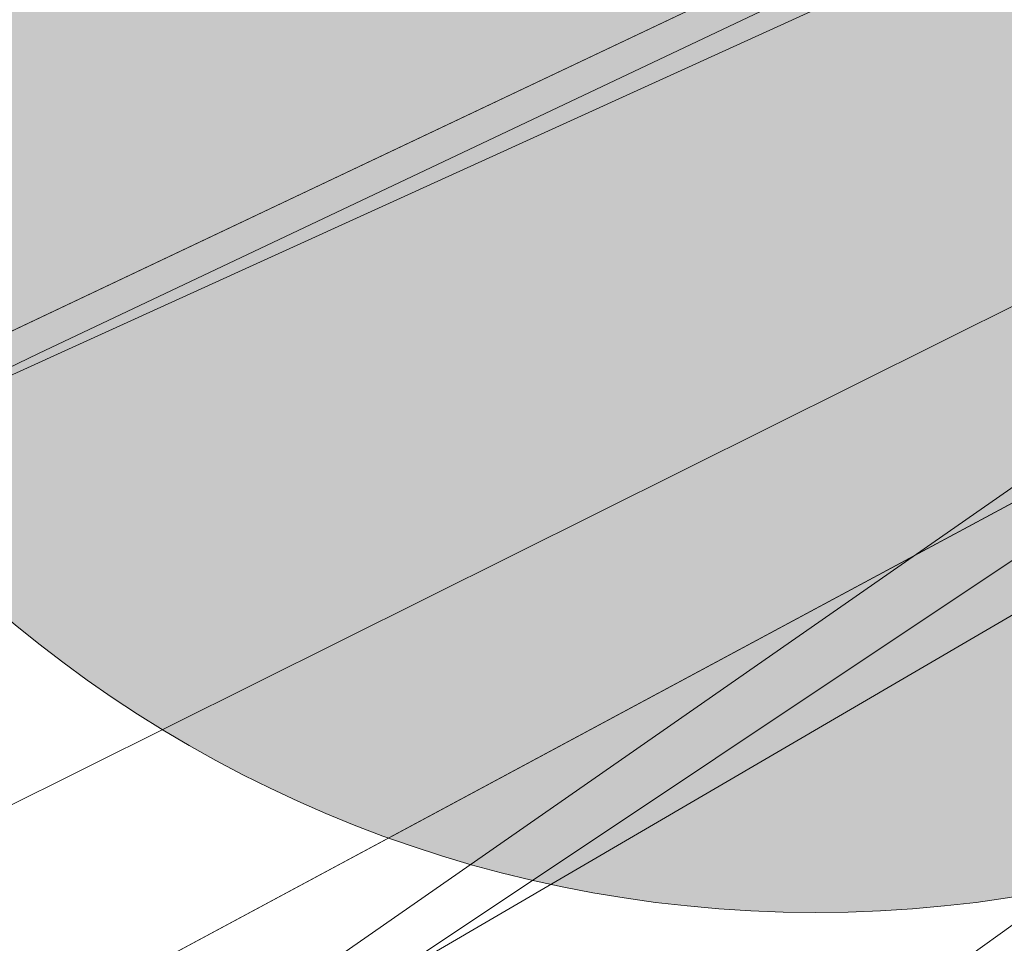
# Model space of a CAD drawing. Header units: metres. Extents: x 163628 to 167855, y 402678 to 405435.
# Tile 475 of 1056: x 165667.97 to 165669.54, y 404055.48 to 404056.95. Entities that reach past the tile are written whole.
import ezdxf

# ---------------------------------------------------------------- set-up
doc = ezdxf.new("R2010")
doc.units = ezdxf.units.M
doc.linetypes.add('X-CA190022.004-UO-WHM_Riolering gemeente_NLCS_v0.2$0$RI-GWA', pattern=[18.45, 6, -1.8, 1.75, -1.8, 1.75, -1.8, 1.75, -1.8])
doc.layers.get('0').update_dxf_attribs({"lineweight": 25})
for name, color, linetype, lineweight in [('X-CA190022.004-UO-BGT_Ondergrond$0$GE_314_WGDRijbaanLokaleweg_Vlak_GEM', 253, 'Continuous', 9), ('X-CA190022.004-UO-BGT_Ondergrond$0$GE_364_OWGBerm_halfverhard_Vlak_GEM', 253, 'Continuous', 9), ('X-CA190022.004-UO-BGT_Ondergrond$0$GE_367_OWGBerm_groenvoorziening_grasenk_GEM', 253, 'Continuous', 9), ('X-CA190022.004-UO-BGT_Ondergrond$0$GE_401_OTDErf_Vlak_GEM', 253, 'Continuous', 9), ('X-CA190022.004-UO-DTM inmeting$0$B-WE-VH-VERHARDING_HALFVERHARDING-G', 246, 'Continuous', 0), ('X-CA190022.004-UO-KAD_Percelen$0$B-WE-KG-GRENS_PERCEEL-GV', 150, 'Continuous', 9), ('X-CA190022.004-UO-WHM_Riolering gemeente_NLCS_v0.2$0$B-WE-RI-GWA_TRANSPORTLEIDING-G', 214, 'X-CA190022.004-UO-WHM_Riolering gemeente_NLCS_v0.2$0$RI-GWA', 15)]:
    doc.layers.add(name, color=color, linetype=linetype, lineweight=lineweight)
doc.layers.add('X-CA190022.004-UO-DTM inmeting$0$X-XX-AL-MEETPUNT-S', color=246, linetype='Continuous', lineweight=0, plot=False)
doc.layers.add('X-CA190022.004-UO-DWM_Beplanting$0$B-WE-GR-BOOM-S AFKOMSTIG UIT DTM_v0.4', color=252, linetype='Continuous')
for name, color, linetype, lineweight, transparency in [('X-CA190022.004-UO-KL_Wenstracé_v0.3$0$N-WE-KL-TRACE_WENSTRACE-G 1.5m', 24, 'Continuous', 35, 0.6), ('X-CA190022.004-UO-KLIC$0$B-OI-KL-DATA_REGGEFIBER OPERATOR B.V._0000579733_VECT_19O042616-G', 42, 'X-CA190022.004-UO-KLIC$0$1-200 REGGEFIBER', 0, 0.25), ('X-CA190022.004-UO-KLIC$0$B-OI-KL-DATA_ZIGGO BV_0000546674_VECT_19O042616-G', 42, 'X-CA190022.004-UO-KLIC$0$1-200 ZIGGO', 0, 0.25), ('X-CA190022.004-UO-KLIC$0$B-WE-KL-ET_LS-G', 42, 'X-CA190022.004-UO-KLIC$0$1-200 LAAGSPANNING', 0, 0.25), ('X-CA190022.004-UO-KLIC$0$B-WE-KL-ET_LS_KABELBED-G', 42, 'X-CA190022.004-UO-KLIC$0$1-200 LAAGSPANNING', 0, 0.25), ('X-CA190022.004-UO-KLIC$0$B-WE-KL-ET_MS-G', 42, 'X-CA190022.004-UO-KLIC$0$1-200 MIDDENSPANNING', 0, 0.25)]:
    doc.layers.add(name, color=color, linetype=linetype, lineweight=lineweight, transparency=transparency)
doc.styles.add('X-CA190022.004-UO-KLIC$0$NLCS-ISO', font='NLCS-ISO.ttf')
doc.linetypes.add('X-CA190022.004-UO-KLIC$0$1-200 LAAGSPANNING', pattern='A,1.5,-0.6,["LS",X-CA190022.004-UO-KLIC$0$NLCS-ISO,S=0.24,R=0,X=-0.45,Y=-0.12],-0.05', length=2.15)
doc.linetypes.add('X-CA190022.004-UO-KLIC$0$1-200 MIDDENSPANNING', pattern='A,1.5,-0.6,["MS",X-CA190022.004-UO-KLIC$0$NLCS-ISO,S=0.24,R=0,X=-0.5,Y=-0.12],-0.05', length=2.15)
doc.linetypes.add('X-CA190022.004-UO-KLIC$0$1-200 REGGEFIBER', pattern='A,1.5,-0.6,["REGGEFIBER",X-CA190022.004-UO-KLIC$0$NLCS-ISO,S=0.24,R=0,X=-0.5,Y=-0.12],-0.65', length=2.75)
doc.linetypes.add('X-CA190022.004-UO-KLIC$0$1-200 ZIGGO', pattern='A,1.5,-0.6,["ZIGGO",X-CA190022.004-UO-KLIC$0$NLCS-ISO,S=0.24,R=0,X=-0.5,Y=-0.12],-0.5', length=2.6)

# ---------------------------------------------------------------- blocks, each defined once
blk = doc.blocks.new('X-CA190022.004-UO-DTM inmeting$0$punt')
at = {"color": 0, "lineweight": -2}
blk.add_line((0, 0), (0, 0), dxfattribs=at)
blk = doc.blocks.new('X-CA190022.004-UO-DWM_Beplanting$0$SGR-BOOM_01-SO')
at = {"color": 0, "linetype": 'ByBlock', "lineweight": 18}
blk.add_circle((0, 0), 2, dxfattribs=at)
blk = doc.blocks.new('X-CA190022.004-UO-DWM_Beplanting$0$IMGEOBoom')
at = {"transparency": 33554457}
h = blk.add_hatch(color=256, dxfattribs=at)
h.dxf.hatch_style = 1
edge = h.paths.add_edge_path()
edge.add_arc((0, 0), 100, 0, 360)
edge = h.paths.add_edge_path(flags=17)
edge.add_arc((0, 0), 12.5, 0, 360)
at = {"xscale": 50, "yscale": 50, "zscale": 50}
blk.add_blockref('X-CA190022.004-UO-DWM_Beplanting$0$SGR-BOOM_01-SO', (0, 0), dxfattribs=at)

msp = doc.modelspace()

# ---------------------------------------------------------------- linework, layer by layer
at = {"layer": 'X-CA190022.004-UO-BGT_Ondergrond$0$GE_314_WGDRijbaanLokaleweg_Vlak_GEM', "extrusion": (0, 0, -1)}
msp.add_arc((-165627.9204, 404108.7246), 72.11, 211.384689, 240.300856, dxfattribs=at)
at = {"layer": 'X-CA190022.004-UO-BGT_Ondergrond$0$GE_314_WGDRijbaanLokaleweg_Vlak_GEM'}
msp.add_arc((165616.1303, 404126.0763), 88.9675, 302.576742, 310.372989, dxfattribs=at)
at = {"layer": 'X-CA190022.004-UO-BGT_Ondergrond$0$GE_364_OWGBerm_halfverhard_Vlak_GEM', "flags": 128}
msp.add_lwpolyline([(165664.033, 404051.106), (165662.756, 404053.989), (165673.162, 404058.916), (165673.76, 404058.297)], dxfattribs=at)
at = {"layer": 'X-CA190022.004-UO-BGT_Ondergrond$0$GE_364_OWGBerm_halfverhard_Vlak_GEM', "extrusion": (0, 0, -1)}
msp.add_arc((-165616.1303, 404126.0763), 88.9675, 229.627011, 237.423258, dxfattribs=at)
at = {"layer": 'X-CA190022.004-UO-BGT_Ondergrond$0$GE_367_OWGBerm_groenvoorziening_grasenk_GEM'}
msp.add_arc((165627.9204, 404108.7246), 72.11, 299.699144, 328.615311, dxfattribs=at)
at = {"layer": 'X-CA190022.004-UO-BGT_Ondergrond$0$GE_401_OTDErf_Vlak_GEM', "flags": 128}
msp.add_lwpolyline([(165673.47, 404061.721), (165673.162, 404058.916), (165662.756, 404053.989), (165660.944, 404053.174), (165655.118, 404050.373), (165653.304, 404049.501), (165653.528, 404048.693), (165642.372, 404043.59), (165641.896, 404043.139), (165638.322, 404041.281)], dxfattribs=at)
at = {"layer": 'X-CA190022.004-UO-DTM inmeting$0$B-WE-VH-VERHARDING_HALFVERHARDING-G'}
msp.add_polyline3d([(165673.783, 404061.093, 9.268), (165674.075, 404059.331, 9.197), (165670.557, 404057.627, 9.242), (165668.002, 404056.417, 9.225), (165663.752, 404054.362, 9.23), (165662.36, 404053.742, 9.217), (165661.967, 404053.671, 9.216), (165660.49, 404054.245, 9.193)], dxfattribs=at)
at = {"layer": 'X-CA190022.004-UO-KAD_Percelen$0$B-WE-KG-GRENS_PERCEEL-GV', "flags": 128}
msp.add_lwpolyline([(165816.43, 404126.37), (165784.658, 404112.989), (165755.734, 404100.808), (165751.56, 404099.05), (165737.97, 404093.3), (165736.06, 404093.5), (165713.66, 404097), (165702.01, 404098.82), (165690.38, 404082.32), (165674.48, 404059.35), (165670.46, 404057.52), (165663.93, 404054.55), (165655.8, 404050.85), (165652.73, 404049.83), (165641.99, 404044.65), (165623.44, 404035.76)], dxfattribs=at)
msp.add_lwpolyline([(165663.93, 404054.55), (165670.46, 404057.52), (165669.47, 404059.75), (165666.36, 404066.69), (165665.79, 404066.43), (165665.39, 404067.33), (165664.56, 404066.96), (165664.04, 404068.11), (165664.14, 404068.15), (165661.73, 404073.54), (165653.44, 404091.26), (165648.438, 404102.127), (165648.168, 404102.713), (165645.06, 404095.91), (165654.73, 404074.15), (165656.23, 404070.87), (165659.32, 404072.28), (165661.63, 404067.25), (165659.31, 404066.19), (165660.27, 404064.09), (165659.68, 404063.82), (165662.91, 404056.79)], close=True, dxfattribs=at)
at = {"layer": 'X-CA190022.004-UO-KL_Wenstracé_v0.3$0$N-WE-KL-TRACE_WENSTRACE-G 1.5m', "lineweight": 18, "ltscale": 0.2, "const_width": 1.5}
msp.add_lwpolyline([(165576.1178, 404009.7862, 0.039739), (165596.166, 404018.2749), (165667.3415, 404052.8753, 0.124118), (165678.2474, 404062.0512), (165690.192, 404078.629, -0.152208), (165708.4365, 404092.3363, -0.152208)], format="xyb", dxfattribs=at)
at = {"layer": 'X-CA190022.004-UO-KLIC$0$B-OI-KL-DATA_REGGEFIBER OPERATOR B.V._0000579733_VECT_19O042616-G', "flags": 128}
msp.add_lwpolyline([(165674.1667, 404060.5), (165674.1667, 404059.8333), (165670.1667, 404056.5), (165665.1667, 404053.1667), (165634.5, 404037.8333)], dxfattribs=at)
at = {"layer": 'X-CA190022.004-UO-KLIC$0$B-OI-KL-DATA_ZIGGO BV_0000546674_VECT_19O042616-G', "flags": 128}
msp.add_lwpolyline([(165673.1667, 404058.8333), (165669.8333, 404056.1667), (165661.8333, 404051.5), (165660.8333, 404051.1667)], dxfattribs=at)
at = {"layer": 'X-CA190022.004-UO-KLIC$0$B-WE-KL-ET_LS-G'}
for points in [[(165665.172, 404053.83), (165670.881, 404056.894), (165672.103, 404057.458), (165672.317, 404057.632), (165673.309, 404058.468), (165673.676, 404058.791), (165674.025, 404059.108), (165674.214, 404059.284), (165674.358, 404059.419), (165675.363, 404060.374), (165675.885, 404060.866), (165677.803, 404062.735), (165678.24, 404063.179), (165678.661, 404063.612), (165679.064, 404064.037), (165681.035, 404066.394), (165682.17, 404067.752), (165683.17, 404069.13), (165684.044, 404070.328), (165685.755, 404072.306), (165694.425, 404084.658), (165700.472, 404093.355)], [(165671.89, 404057.286), (165671.446, 404056.934), (165670.507, 404056.212), (165670.243, 404056.013), (165670.012, 404055.841), (165668.762, 404054.944), (165668.245, 404054.588), (165667.942, 404054.381), (165667.709, 404054.224), (165667.154, 404053.853), (165665.983, 404053.087), (165665.369, 404052.693), (165663.707, 404051.704), (165663.263, 404051.457), (165662.833, 404051.226), (165647.399, 404043.811)], [(165671.89, 404057.286), (165671.446, 404056.934), (165670.507, 404056.212), (165670.243, 404056.013), (165670.012, 404055.841), (165668.762, 404054.944), (165668.245, 404054.588), (165667.942, 404054.381), (165667.709, 404054.224), (165667.154, 404053.853), (165665.983, 404053.087), (165665.369, 404052.693), (165663.707, 404051.704), (165663.263, 404051.457), (165662.833, 404051.226), (165647.399, 404043.811)]]:
    msp.add_lwpolyline(points, dxfattribs=at)
at = {"layer": 'X-CA190022.004-UO-KLIC$0$B-WE-KL-ET_LS_KABELBED-G'}
for points in [[(165672.103, 404057.458), (165671.89, 404057.286), (165671.446, 404056.934), (165670.507, 404056.212), (165670.243, 404056.013), (165670.012, 404055.841), (165668.762, 404054.944), (165668.245, 404054.588), (165667.942, 404054.381), (165667.709, 404054.224), (165667.154, 404053.853), (165665.983, 404053.087), (165665.369, 404052.693), (165663.707, 404051.704), (165663.263, 404051.457), (165662.833, 404051.226), (165647.399, 404043.811)], [(165665.172, 404053.83), (165670.881, 404056.894), (165672.103, 404057.458)]]:
    msp.add_lwpolyline(points, dxfattribs=at)
at = {"layer": 'X-CA190022.004-UO-KLIC$0$B-WE-KL-ET_MS-G', "linetype": 'X-CA190022.004-UO-KLIC$0$1-200 MIDDENSPANNING'}
msp.add_lwpolyline([(165679.785, 404064.601), (165676.334, 404061.409), (165675.356, 404060.59), (165674.331, 404059.762), (165673.259, 404058.924), (165672.139, 404058.076), (165670.972, 404057.217), (165669.758, 404056.349), (165668.496, 404055.471), (165667.187, 404054.582), (165666.969, 404054.436), (165666.545, 404054.152), (165665.351, 404053.379), (165664.98, 404053.147), (165664.623, 404052.928), (165664.279, 404052.722), (165663.037, 404052.026), (165662.761, 404051.885), (165662.491, 404051.746), (165658.095, 404049.492), (165656.49, 404048.669)], dxfattribs=at)
at = {"layer": 'X-CA190022.004-UO-WHM_Riolering gemeente_NLCS_v0.2$0$B-WE-RI-GWA_TRANSPORTLEIDING-G'}
msp.add_line((165686.944, 404065.152), (165627.104, 404035.36), dxfattribs=at)

# ---------------------------------------------------------------- block references
at = {"layer": 'X-CA190022.004-UO-DTM inmeting$0$X-XX-AL-MEETPUNT-S', "linetype": 'ByBlock', "lineweight": -2}
msp.add_blockref('X-CA190022.004-UO-DTM inmeting$0$punt', (165668.002, 404056.417, 9.225), dxfattribs=at)
at = {"layer": 'X-CA190022.004-UO-DWM_Beplanting$0$B-WE-GR-BOOM-S AFKOMSTIG UIT DTM_v0.4', "linetype": 'ByBlock', "lineweight": -2, "xscale": 0.02, "yscale": 0.02, "zscale": 0.02}
msp.add_blockref('X-CA190022.004-UO-DWM_Beplanting$0$IMGEOBoom', (165669.237, 404057.529, 9.314), dxfattribs=at)

doc.saveas('drawing.dxf')
